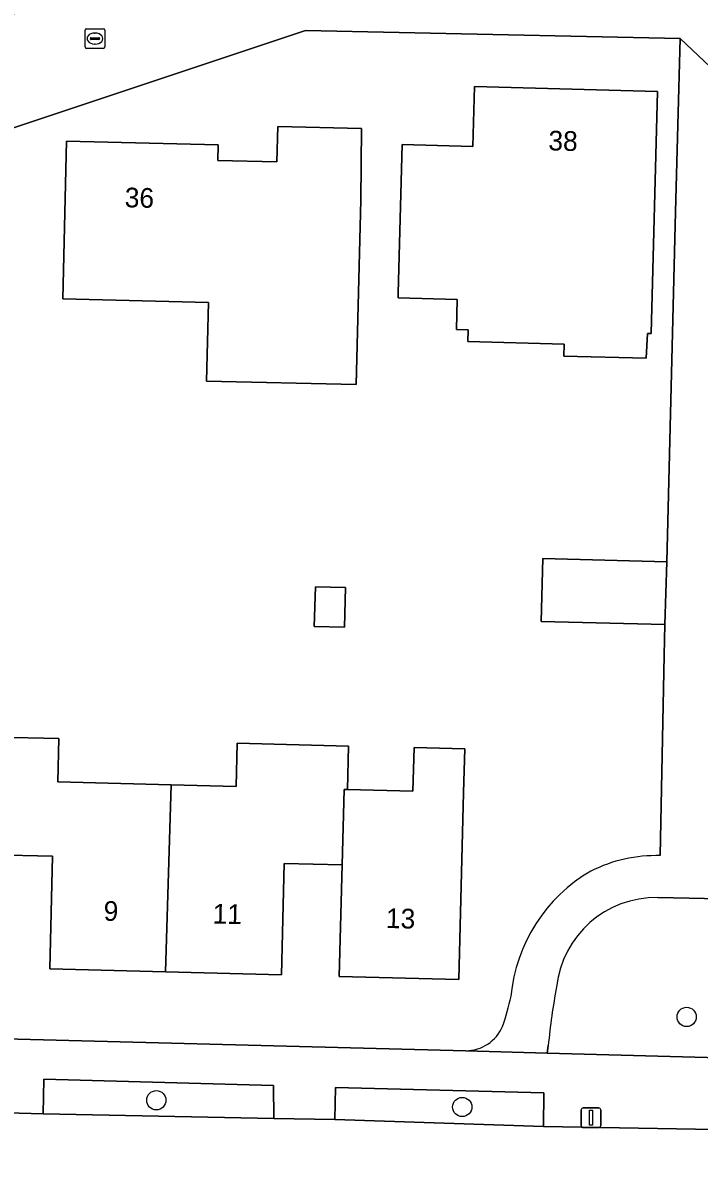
# Model space of a CAD drawing. Extents: x 162082 to 163401, y 388089 to 388636.
# Drawn here: x 162374 to 162408.4, y 388473 to 388530.7 of the extents above; entities that cross this region are included whole.
import ezdxf

# ---------------------------------------------------------------- set-up
doc = ezdxf.new("R2010")
doc.units = 0
for name, color, linetype in [('IMGEO_Boom', 7, 'Continuous'), ('IMGEO_Erf', 7, 'Continuous'), ('IMGEO_Fietspad_gesloten', 7, 'Continuous'), ('IMGEO_Groenvoorziening', 7, 'Continuous'), ('IMGEO_Kolk', 7, 'Continuous'), ('IMGEO_Lichtmast', 7, 'Continuous'), ('IMGEO_Muur', 7, 'Continuous'), ('IMGEO_Pand', 7, 'Continuous'), ('IMGEO_Pand_nummerreeks', 7, 'Continuous'), ('IMGEO_Rijbaan_lokaal_open', 7, 'Continuous'), ('IMGEO_Voetpad_open', 7, 'Continuous')]:
    doc.layers.add(name, color=color, linetype=linetype)

msp = doc.modelspace()

# ---------------------------------------------------------------- linework, layer by layer
at = {"layer": 'IMGEO_Boom'}
for centre in [(162407.723, 388480.257), (162380.803, 388476.029), (162396.331, 388475.686)]:
    msp.add_circle(centre, 0.489, dxfattribs=at)
at = {"layer": 'IMGEO_Erf'}
for points in [[(162406.62, 388500.18), (162400.34, 388500.33), (162400.42, 388503.52), (162406.71, 388503.36), (162407.163, 388521.119), (162407.388, 388529.916), (162388.381, 388530.322), (162301.437, 388501.333)], [(162406.382, 388488.442), (162406.587, 388498.618), (162406.62, 388500.18)], [(162372.7, 388494.462), (162375.86, 388494.38), (162375.8, 388492.18), (162381.56, 388492.034), (162384.85, 388491.95), (162384.91, 388494.15), (162390.56, 388493.999), (162390.5, 388491.802), (162393.829, 388491.716), (162393.885, 388493.927), (162396.456, 388493.862), (162396.4, 388491.65), (162396.16, 388482.16), (162390.08, 388482.314), (162390.23, 388487.98), (162387.3, 388488.05), (162387.15, 388482.39), (162381.268, 388482.54), (162375.39, 388482.69), (162375.53, 388488.41), (162372.491, 388488.48)], [(162322.87, 388399.024), (162324.944, 388398.956), (162326.67, 388467.741), (162326.772, 388471.823), (162335.557, 388480.119), (162369.201, 388479.245), (162396.51, 388478.538)]]:
    msp.add_lwpolyline(points, dxfattribs=at)
for points in [[(162393.08, 388516.98), (162393.283, 388524.526), (162396.873, 388524.426), (162396.953, 388527.476), (162406.243, 388527.226), (162405.914, 388514.934), (162405.734, 388514.939), (162405.668, 388513.687), (162401.482, 388513.798), (162401.498, 388514.398), (162396.62, 388514.527), (162396.636, 388515.127), (162396.036, 388515.143), (162396.077, 388516.672), (162393.074, 388516.752)], [(162383.353, 388512.517), (162383.45, 388516.513), (162376.055, 388516.708), (162376.25, 388524.7), (162383.938, 388524.519), (162383.92, 388523.72), (162386.92, 388523.65), (162386.963, 388525.44), (162391.212, 388525.34), (162391.186, 388521.7), (162390.948, 388512.359)], [(162388.875, 388502.089), (162390.405, 388502.048), (162390.351, 388500.037), (162388.821, 388500.078)]]:
    msp.add_lwpolyline(points, close=True, dxfattribs=at)
for centre, radius, start, end in [((162406.179, 388481.082), 7.363, 88.41741, 116.78145), ((162406.949, 388480.575), 8.176, 120.0004, 174.86822), ((162387.745, 388483.582), 11.293, 340.30257, 348.37127), ((162396.482, 388480.606), 2.069, 270.76422, 336.33217)]:
    msp.add_arc(centre, radius, start, end, dxfattribs=at)
at = {"layer": 'IMGEO_Fietspad_gesloten'}
msp.add_lwpolyline([(162529.917, 388471.443), (162485.874, 388472.504), (162448.342, 388473.476), (162416.648, 388474.331), (162416.648, 388474.82), (162409.151, 388475.063), (162409.128, 388474.536), (162400.452, 388474.693), (162389.858, 388475.046), (162386.763, 388475.096), (162375.068, 388475.331), (162368.942, 388475.51), (162357.381, 388475.853), (162351.02, 388475.969)], dxfattribs=at)
at = {"layer": 'IMGEO_Groenvoorziening'}
for points in [[(162400.699, 388478.808), (162400.65, 388478.41), (162410.008, 388478.167), (162410.079, 388481.141), (162410.104, 388482.171), (162410.158, 388484.414), (162410.209, 388486.151)], [(162410.209, 388486.151), (162410.212, 388486.241), (162406.253, 388486.315)]]:
    msp.add_lwpolyline(points, dxfattribs=at)
for points in [[(162386.752, 388476.785), (162375.087, 388477.102), (162375.068, 388475.331), (162386.763, 388475.096)], [(162400.467, 388476.399), (162389.902, 388476.672), (162389.858, 388475.046), (162400.452, 388474.693)]]:
    msp.add_lwpolyline(points, close=True, dxfattribs=at)
for centre, radius, start, end in [((162406.175, 388481.234), 5.082, 89.12456, 173.72794), ((162430.502, 388476.08), 29.928, 169.00247, 174.76961)]:
    msp.add_arc(centre, radius, start, end, dxfattribs=at)
at = {"layer": 'IMGEO_Kolk'}
for p, q in [((162377.186, 388529.483), (162377.186, 388530.335)), ((162377.261, 388530.409), (162378.113, 388530.409)), ((162378.187, 388530.335), (162378.187, 388529.483)), ((162377.445, 388529.903), (162377.445, 388529.915)), ((162377.883, 388529.866), (162377.485, 388529.866)), ((162377.488, 388529.952), (162377.886, 388529.952)), ((162377.674, 388530.189), (162377.699, 388530.189)), ((162377.929, 388529.915), (162377.929, 388529.903)), ((162378.113, 388529.409), (162377.261, 388529.409)), ((162377.697, 388529.629), (162377.672, 388529.629))]:
    msp.add_line(p, q, dxfattribs=at)
for points in [[(162377.186, 388529.483), (162377.186, 388530.335)], [(162377.261, 388530.409), (162378.113, 388530.409)], [(162378.187, 388530.335), (162378.187, 388529.483)], [(162378.113, 388529.409), (162377.261, 388529.409)]]:
    msp.add_lwpolyline(points, dxfattribs=at)
for centre, radius, start, end in [((162377.263, 388530.333), 0.0765, 91.55205, 178.44795), ((162377.263, 388530.333), 0.0765, 91.55205, 178.44795), ((162378.111, 388530.333), 0.0765, 1.55205, 88.44795), ((162378.111, 388530.333), 0.0765, 1.55205, 88.44795), ((162377.485, 388529.912), 0.0403, 85.87752, 175.75265), ((162377.482, 388529.902), 0.0366, 178.93798, 274.71019), ((162377.886, 388529.909), 0.043, 264.86636, 352.45326), ((162377.89, 388529.914), 0.0386, 1.73085, 96.63898), ((162377.263, 388529.485), 0.0765, 181.55205, 268.44795), ((162377.263, 388529.485), 0.0765, 181.55205, 268.44795), ((162378.111, 388529.485), 0.0765, 271.55205, 358.44795), ((162378.111, 388529.485), 0.0765, 271.55205, 358.44795)]:
    msp.add_arc(centre, radius, start, end, dxfattribs=at)
for centre, major_axis, ratio, start_param, end_param in [((162377.673, 388529.909), (-0.387, 0.002), 0.722429, 4.712389, 7.853982), ((162377.698, 388529.909), (-0.39, 0.002), 0.717154, 1.570796, 4.712389)]:
    msp.add_ellipse(centre, major_axis=major_axis, ratio=ratio, start_param=start_param, end_param=end_param, dxfattribs=at)
at = {"layer": 'IMGEO_Lichtmast'}
for p, q in [((162402.375, 388474.742), (162402.375, 388475.542)), ((162402.375, 388475.542), (162402.375, 388474.742)), ((162402.475, 388475.642), (162403.265, 388475.642)), ((162403.265, 388475.642), (162402.475, 388475.642)), ((162403.365, 388475.542), (162403.365, 388474.742)), ((162403.365, 388474.742), (162403.365, 388475.542)), ((162403.265, 388474.642), (162402.475, 388474.642)), ((162402.475, 388474.642), (162403.265, 388474.642))]:
    msp.add_line(p, q, dxfattribs=at)
msp.add_lwpolyline([(162402.795, 388475.517), (162402.945, 388475.517), (162402.945, 388474.767), (162402.795, 388474.767), (162402.795, 388475.517)], dxfattribs=at)
for centre, start, end in [((162402.475, 388475.542), 90, 180), ((162402.475, 388475.542), 90, 180), ((162403.265, 388475.542), 0, 90), ((162403.265, 388475.542), 360, 90), ((162402.475, 388474.742), 180, 270), ((162402.475, 388474.742), 180, 270), ((162403.265, 388474.742), 270, 0), ((162403.265, 388474.742), 270, 0)]:
    msp.add_arc(centre, 0.1, start, end, dxfattribs=at)
at = {"layer": 'IMGEO_Muur'}
msp.add_lwpolyline([(162407.163, 388521.119), (162406.71, 388503.36)], dxfattribs=at)
at = {"layer": 'IMGEO_Pand'}
for points in [[(162393.08, 388516.98), (162393.074, 388516.752), (162396.077, 388516.672), (162396.036, 388515.143), (162396.636, 388515.127), (162396.62, 388514.527), (162401.498, 388514.398), (162401.482, 388513.798), (162405.668, 388513.687), (162405.734, 388514.939), (162405.914, 388514.934), (162406.243, 388527.226), (162396.953, 388527.476), (162396.873, 388524.426), (162393.283, 388524.526)], [(162391.186, 388521.7), (162391.212, 388525.34), (162386.963, 388525.44), (162386.92, 388523.65), (162383.92, 388523.72), (162383.938, 388524.519), (162376.25, 388524.7), (162376.055, 388516.708), (162383.45, 388516.513), (162383.353, 388512.517), (162390.948, 388512.359)], [(162406.62, 388500.18), (162406.71, 388503.36), (162400.42, 388503.52), (162400.34, 388500.33)], [(162390.405, 388502.048), (162388.875, 388502.089), (162388.821, 388500.078), (162390.351, 388500.037)], [(162372.7, 388494.462), (162372.491, 388488.48), (162375.53, 388488.41), (162375.39, 388482.69), (162381.268, 388482.54), (162381.56, 388492.034), (162375.8, 388492.18), (162375.86, 388494.38)], [(162390.23, 388487.98), (162390.331, 388491.806), (162390.5, 388491.802), (162390.56, 388493.999), (162384.91, 388494.15), (162384.85, 388491.95), (162381.56, 388492.034), (162381.268, 388482.54), (162387.15, 388482.39), (162387.3, 388488.05)], [(162396.4, 388491.65), (162396.456, 388493.862), (162393.885, 388493.927), (162393.829, 388491.716), (162390.5, 388491.802), (162390.331, 388491.806), (162390.23, 388487.98), (162390.08, 388482.314), (162396.16, 388482.16)]]:
    msp.add_lwpolyline(points, close=True, dxfattribs=at)
at = {"layer": 'IMGEO_Rijbaan_lokaal_open'}
msp.add_lwpolyline([(162391.677, 388537.203), (162289.858, 388503.273), (162286.991, 388502.318), (162282.421, 388500.795), (162282.872, 388495.185), (162297.412, 388500), (162301.437, 388501.333), (162388.381, 388530.322), (162407.388, 388529.916), (162410.126, 388527.323), (162411.248, 388527.271), (162411.22, 388528.537), (162417.008, 388533.087), (162419.312, 388533.05), (162419.363, 388534.531), (162419.378, 388534.914), (162413.801, 388535.011)], dxfattribs=at)
at = {"layer": 'IMGEO_Voetpad_open'}
for points in [[(162411.028, 388518.934), (162411.175, 388524.521), (162411.248, 388527.271), (162410.126, 388527.323), (162407.388, 388529.916), (162407.163, 388521.119), (162406.71, 388503.36), (162406.62, 388500.18), (162406.587, 388498.618), (162406.382, 388488.442)], [(162406.253, 388486.315), (162410.212, 388486.241), (162410.248, 388487.471)], [(162417.147, 388477.667), (162417.157, 388478.082), (162417.228, 388480.994), (162415.103, 388481.036), (162410.079, 388481.141), (162410.008, 388478.167), (162400.65, 388478.41), (162396.51, 388478.538), (162369.201, 388479.245), (162335.557, 388480.119), (162326.772, 388471.823), (162326.67, 388467.741), (162328.425, 388466.717), (162331.162, 388465.233)], [(162396.51, 388478.538), (162400.65, 388478.41), (162400.699, 388478.808)], [(162342.186, 388475.127), (162342.269, 388477.93), (162351.102, 388477.707), (162351.02, 388475.969), (162357.381, 388475.853), (162357.407, 388477.479), (162368.979, 388477.237), (162368.942, 388475.51), (162375.068, 388475.331), (162375.087, 388477.102), (162386.752, 388476.785), (162386.763, 388475.096), (162389.858, 388475.046), (162389.902, 388476.672), (162400.467, 388476.399), (162400.452, 388474.693), (162409.128, 388474.536), (162409.151, 388475.063), (162416.648, 388474.82), (162416.648, 388474.331), (162448.342, 388473.476), (162485.874, 388472.504), (162529.917, 388471.443)]]:
    msp.add_lwpolyline(points, dxfattribs=at)
for centre, radius, start, end in [((162406.179, 388481.082), 7.363, 88.41741, 116.78145), ((162406.949, 388480.575), 8.176, 120.0004, 174.86822), ((162406.175, 388481.234), 5.082, 89.12456, 173.72794), ((162430.502, 388476.08), 29.928, 169.00247, 174.76961), ((162387.745, 388483.582), 11.293, 340.30257, 348.37127), ((162396.482, 388480.606), 2.069, 270.76422, 336.33217)]:
    msp.add_arc(centre, radius, start, end, dxfattribs=at)

# ---------------------------------------------------------------- texts
at = {"layer": 'IMGEO_Pand_nummerreeks'}
for s, rotation, p in [('38', 358.45851, (162400.693, 388524.238)), ('36', 358.65132, (162379.191, 388521.349)), ('9', 358.53869, (162378.119, 388485.141)), ('11', 358.53869, (162383.653, 388485)), ('13', 358.58479, (162392.448, 388484.773))]:
    msp.add_text(s, height=1, rotation=rotation, dxfattribs=at).set_placement(p)

doc.saveas('drawing.dxf')
